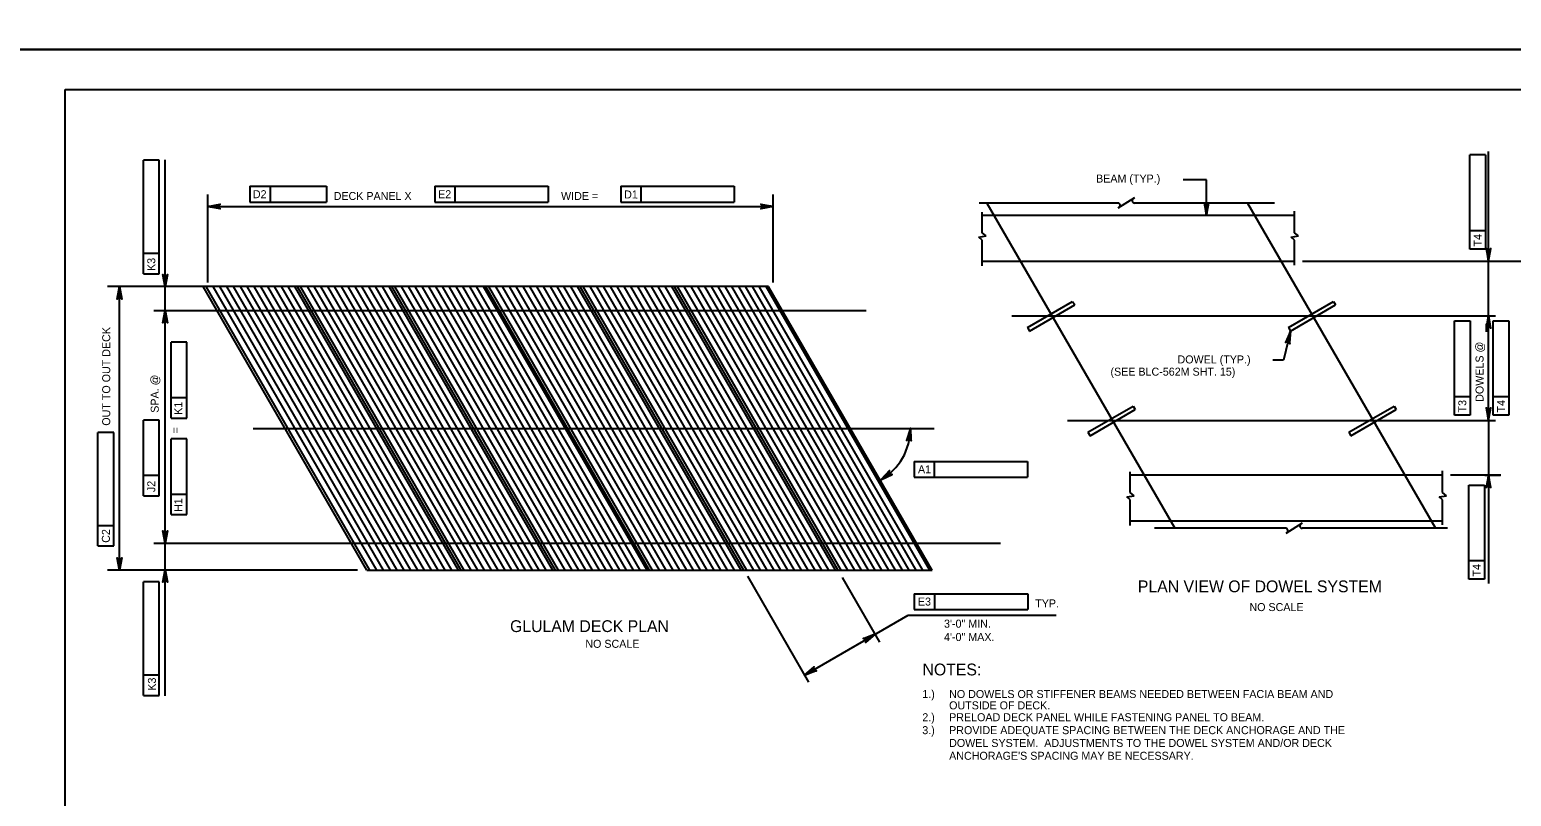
# Model space of a CAD drawing. Extents: x 638263 to 640391, y 293683 to 298655.
# Drawn here: x 639303 to 639859, y 295185 to 295473 of the extents above; entities that cross this region are included whole.
import ezdxf

# ---------------------------------------------------------------- set-up
doc = ezdxf.new("R2010")
doc.units = 0
for name, color, linetype in [('2', 7, 'Continuous'), ('3', 7, 'Continuous'), ('4', 7, 'Continuous'), ('5', 7, 'Continuous'), ('PLT-BNDY', 7, 'Continuous')]:
    doc.layers.add(name, color=color, linetype=linetype)

# ---------------------------------------------------------------- blocks, each defined once
blk = doc.blocks.new('D')
at = {"layer": '3'}
for p, q in [((-0.48575, 0.574125), (-0.574125, 0.48575)), ((0.52325, -0.6115), (-0.574125, 0.48575)), ((0.6115, -0.52325), (-0.48575, 0.574125)), ((0.6115, -0.52325), (0.52325, -0.6115))]:
    blk.add_line(p, q, dxfattribs=at)

msp = doc.modelspace()

# ---------------------------------------------------------------- linework, layer by layer
at = {"layer": '2'}
for p, q in [((639316.46, 294886.46), (639316.46, 295450.46)), ((639316.46, 295450.46), (640102.46, 295450.46)), ((639661.97, 295407.94), (639732.45, 295286.01)), ((639759.81, 295407.94), (639830.29, 295286.01)), ((639580.19, 295376.61), (639368.22, 295376.61)), ((639429.59, 295270.31), (639368.22, 295376.61)), ((639464.92, 295270.31), (639403.55, 295376.61)), ((639500.25, 295270.31), (639438.88, 295376.61)), ((639535.58, 295270.31), (639474.2, 295376.61)), ((639570.9, 295270.31), (639509.53, 295376.61)), ((639606.23, 295270.31), (639544.86, 295376.61)), ((639641.56, 295270.31), (639580.19, 295376.61)), ((639429.59, 295270.31), (639641.56, 295270.31))]:
    msp.add_line(p, q, dxfattribs=at)
at = {"layer": '3'}
for p, q in [((639711.18, 295407.94), (639659.1, 295407.94)), ((639717.33, 295409.87), (639711.16, 295406)), ((639769.93, 295407.94), (639717.39, 295407.94)), ((639660.25, 295396.78), (639660.25, 295404.51)), ((639777.32, 295403.32), (639660.25, 295403.32)), ((639777.32, 295396.78), (639777.32, 295404.88)), ((639659.03, 295395.17), (639661.79, 295395.59)), ((639660.25, 295394.07), (639659.03, 295395.17)), ((639661.79, 295395.59), (639660.25, 295396.78)), ((639660.25, 295384.46), (639660.25, 295394.07)), ((639776.1, 295395.17), (639778.86, 295395.59)), ((639777.32, 295394.07), (639776.1, 295395.17)), ((639778.86, 295395.59), (639777.32, 295396.78)), ((639777.32, 295384.65), (639777.32, 295394.07)), ((639660.25, 295386.19), (639777.32, 295386.19)), ((639784.63, 295365), (639783.84, 295366.36)), ((639671.42, 295365.68), (639852.73, 295365.71)), ((639692.3, 295326.44), (639852.73, 295326.47)), ((639807.31, 295325.76), (639806.52, 295327.12)), ((639715.75, 295299.41), (639715.75, 295307.13)), ((639832.83, 295305.95), (639715.75, 295305.95)), ((639832.83, 295299.41), (639832.83, 295307.51)), ((639714.54, 295297.8), (639717.29, 295298.22)), ((639715.75, 295296.7), (639714.54, 295297.8)), ((639717.29, 295298.22), (639715.75, 295299.41)), ((639715.75, 295287.09), (639715.75, 295296.7)), ((639831.61, 295297.8), (639834.37, 295298.22)), ((639832.83, 295296.7), (639831.61, 295297.8)), ((639834.37, 295298.22), (639832.83, 295299.41)), ((639832.83, 295287.28), (639832.83, 295296.7)), ((639715.75, 295288.82), (639832.83, 295288.82)), ((639774.08, 295286.01), (639724.93, 295286.01)), ((639780.23, 295287.94), (639774.07, 295284.07)), ((639834.78, 295286.01), (639780.3, 295286.01))]:
    msp.add_line(p, q, dxfattribs=at)
for centre, start, end in [((639711.09, 295407.03), 302.1328, 84.6714), ((639717.4, 295408.85), 120, 270), ((639774, 295285.1), 302.1328, 84.6714), ((639780.3, 295286.92), 120, 270)]:
    msp.add_arc(centre, 0.909, start, end, dxfattribs=at)
at = {"layer": '4'}
for p, q in [((639850.12, 295392.21), (639850.12, 295427.29)), ((639351.66, 295423.96), (639345.75, 295423.97)), ((639345.75, 295389.01), (639345.75, 295423.97)), ((639351.66, 295381.44), (639351.66, 295423.96)), ((639353.96, 295223.23), (639353.96, 295424.2)), ((639843.09, 295397.57), (639843.09, 295425.98)), ((639849, 295425.98), (639843.09, 295425.98)), ((639849, 295425.98), (639849, 295390.68)), ((639744.44, 295416.65), (639735.64, 295416.65)), ((639369.91, 295378.18), (639369.91, 295411.09)), ((639385.71, 295414.22), (639393.27, 295414.22)), ((639385.71, 295414.22), (639385.71, 295408.31)), ((639393.27, 295414.22), (639393.27, 295408.31)), ((639393.27, 295414.22), (639414.37, 295414.22)), ((639414.37, 295414.22), (639414.37, 295408.31)), ((639454.98, 295414.22), (639462.54, 295414.22)), ((639454.98, 295414.22), (639454.98, 295408.31)), ((639462.54, 295414.22), (639462.54, 295408.31)), ((639462.54, 295414.22), (639497.5, 295414.22)), ((639497.5, 295414.22), (639497.5, 295408.31)), ((639524.76, 295414.22), (639524.76, 295408.31)), ((639524.76, 295414.22), (639532.32, 295414.22)), ((639532.32, 295414.22), (639532.32, 295408.31)), ((639532.32, 295414.22), (639567.28, 295414.22)), ((639567.28, 295414.22), (639567.28, 295408.31)), ((639581.88, 295378.18), (639581.88, 295411.09)), ((639369.91, 295406.59), (639581.88, 295406.59)), ((639385.71, 295408.31), (639414.37, 295408.31)), ((639454.98, 295408.31), (639497.5, 295408.31)), ((639524.76, 295408.31), (639567.28, 295408.31)), ((639843.09, 295390.68), (639843.09, 295397.57)), ((639849, 295397.57), (639843.09, 295397.57)), ((639345.75, 295381.45), (639345.75, 295389.01)), ((639351.66, 295389.01), (639345.75, 295389.01)), ((639849, 295390.68), (639843.09, 295390.68)), ((639850.12, 295365.71), (639850.12, 295392.21)), ((639780.38, 295386.19), (639881.41, 295386.19)), ((639851.67, 295386.21), (639854.62, 295386.21)), ((639345.75, 295381.45), (639351.66, 295381.44)), ((639435.3, 295376.61), (639332.28, 295376.61)), ((639336.78, 295270.31), (639336.78, 295376.61)), ((639349.67, 295367.65), (639616.76, 295367.65)), ((639837.32, 295328.44), (639837.32, 295363.74)), ((639837.32, 295363.74), (639843.22, 295363.74)), ((639843.22, 295363.74), (639843.22, 295328.44)), ((639849.26, 295362.7), (639849.26, 295359.7)), ((639850.12, 295326.46), (639850.12, 295365.7)), ((639850.32, 295365.7), (639852.73, 295365.7)), ((639850.32, 295365.7), (639852.53, 295365.7)), ((639851.85, 295363.74), (639857.75, 295363.74)), ((639851.85, 295335.33), (639851.85, 295363.74)), ((639857.75, 295363.74), (639857.75, 295328.44)), ((639362.01, 295355.74), (639356.11, 295355.75)), ((639356.11, 295334.74), (639356.11, 295355.75)), ((639362.01, 295327.34), (639362.01, 295355.74)), ((639773.29, 295348.97), (639769.27, 295348.97)), ((639362.01, 295334.9), (639356.11, 295334.9)), ((639356.11, 295327.34), (639356.11, 295334.74)), ((639843.22, 295335.33), (639837.32, 295335.33)), ((639851.85, 295328.44), (639851.85, 295335.33)), ((639857.75, 295335.33), (639851.85, 295335.33)), ((639356.11, 295327.34), (639362.01, 295327.34)), ((639843.22, 295328.44), (639837.32, 295328.44)), ((639850.12, 295329.46), (639850.12, 295332.46)), ((639857.75, 295328.44), (639851.85, 295328.44)), ((639334.64, 295321.89), (639328.73, 295321.9)), ((639328.73, 295286.94), (639328.73, 295321.9)), ((639334.64, 295279.37), (639334.64, 295321.89)), ((639351.66, 295326.57), (639345.75, 295326.58)), ((639345.75, 295305.73), (639345.75, 295326.58)), ((639351.66, 295298.17), (639351.66, 295326.57)), ((639386.9, 295323.46), (639642.27, 295323.46)), ((639850.12, 295326.47), (639850.12, 295265.26)), ((639850.3, 295326.46), (639852.32, 295326.46)), ((639362.01, 295319.51), (639356.11, 295319.52)), ((639356.11, 295298.68), (639356.11, 295319.52)), ((639362.01, 295291.11), (639362.01, 295319.51)), ((639634.76, 295311.06), (639642.33, 295311.06)), ((639634.76, 295311.06), (639634.76, 295305.15)), ((639642.33, 295311.06), (639642.33, 295305.15)), ((639642.33, 295311.06), (639677.28, 295311.06)), ((639677.28, 295311.06), (639677.28, 295305.15)), ((639345.75, 295298.17), (639345.75, 295305.73)), ((639351.66, 295305.73), (639345.75, 295305.73)), ((639634.76, 295305.15), (639677.28, 295305.15)), ((639854.8, 295305.95), (639835.83, 295305.95)), ((639848.76, 295305.95), (639854.62, 295305.95)), ((639842.72, 295266.92), (639842.72, 295302.22)), ((639842.72, 295302.22), (639848.62, 295302.22)), ((639848.62, 295302.22), (639848.62, 295266.92)), ((639345.75, 295298.17), (639351.66, 295298.17)), ((639356.11, 295291.11), (639356.11, 295298.68)), ((639362.01, 295298.67), (639356.11, 295298.68)), ((639356.11, 295291.11), (639362.01, 295291.11)), ((639328.73, 295279.38), (639328.73, 295286.94)), ((639334.64, 295286.93), (639328.73, 295286.94)), ((639328.73, 295279.38), (639334.64, 295279.37)), ((639349.67, 295280.37), (639667.14, 295280.37)), ((639848.62, 295273.81), (639842.72, 295273.81)), ((639426.1, 295270.31), (639332.28, 295270.31)), ((639572.24, 295268.01), (639595.2, 295228.26)), ((639607.79, 295267.61), (639621.82, 295243.34)), ((639848.62, 295266.92), (639842.72, 295266.92)), ((639351.66, 295265.88), (639345.75, 295265.88)), ((639345.75, 295230.92), (639345.75, 295265.88)), ((639351.66, 295223.36), (639351.66, 295265.88)), ((639634.83, 295261.48), (639642.39, 295261.48)), ((639634.83, 295261.48), (639634.83, 295255.58)), ((639642.39, 295261.48), (639642.39, 295255.58)), ((639642.39, 295261.48), (639677.35, 295261.48)), ((639677.35, 295261.48), (639677.35, 295255.58)), ((639634.83, 295255.58), (639677.35, 295255.58)), ((639593.63, 295230.97), (639632.5, 295253.42)), ((639632.5, 295253.42), (639687.96, 295253.42)), ((639345.75, 295223.36), (639345.75, 295230.92)), ((639351.66, 295230.92), (639345.75, 295230.92)), ((639345.75, 295223.36), (639351.66, 295223.36))]:
    msp.add_line(p, q, dxfattribs=at)
for points in [[(639744.44, 295403.32), (639744.44, 295416.65)], [(639369.91, 295406.59), (639374.57, 295407.46), (639374.21, 295407.22), (639374.02, 295406.9), (639373.97, 295406.59), (639374.02, 295406.28), (639374.21, 295405.97), (639374.57, 295405.72), (639369.91, 295406.59), (639374.21, 295405.97), (639374.02, 295406.28), (639369.91, 295406.59), (639373.97, 295406.59), (639374.02, 295406.9), (639369.91, 295406.59), (639374.21, 295407.22)], [(639581.88, 295406.59), (639577.22, 295405.72), (639577.57, 295405.97), (639577.76, 295406.28), (639577.81, 295406.59), (639577.76, 295406.9), (639577.57, 295407.22), (639577.22, 295407.46), (639581.88, 295406.59), (639577.57, 295407.22), (639577.76, 295406.9), (639581.88, 295406.59), (639577.81, 295406.59), (639577.76, 295406.28), (639581.88, 295406.59), (639577.57, 295405.97)], [(639744.44, 295403.32), (639745.31, 295407.98), (639745.06, 295407.62), (639744.75, 295407.43), (639744.44, 295407.38), (639744.12, 295407.43), (639743.81, 295407.62), (639743.56, 295407.98), (639744.44, 295403.32), (639743.81, 295407.62), (639744.12, 295407.43), (639744.44, 295403.32), (639744.44, 295407.38), (639744.75, 295407.43), (639744.44, 295403.32), (639745.06, 295407.62)], [(639850.12, 295386.19), (639850.99, 295390.85), (639850.75, 295390.5), (639850.43, 295390.31), (639850.12, 295390.26), (639849.81, 295390.31), (639849.5, 295390.5), (639849.25, 295390.85), (639850.12, 295386.19), (639849.5, 295390.5), (639849.81, 295390.31), (639850.12, 295386.19), (639850.12, 295390.26), (639850.43, 295390.31), (639850.12, 295386.19), (639850.75, 295390.5)], [(639353.96, 295376.5), (639353.08, 295381.16), (639353.33, 295380.8), (639353.65, 295380.61), (639353.96, 295380.56), (639354.27, 295380.61), (639354.58, 295380.8), (639354.83, 295381.16), (639353.96, 295376.5), (639354.58, 295380.8), (639354.27, 295380.61), (639353.96, 295376.5), (639353.96, 295380.56), (639353.65, 295380.61), (639353.96, 295376.5), (639353.33, 295380.8)], [(639336.78, 295376.61), (639337.66, 295371.95), (639337.41, 295372.31), (639337.1, 295372.5), (639336.78, 295372.55), (639336.47, 295372.5), (639336.16, 295372.31), (639335.91, 295371.95), (639336.78, 295376.61), (639336.16, 295372.31), (639336.47, 295372.5), (639336.78, 295376.61), (639336.78, 295372.55), (639337.1, 295372.5), (639336.78, 295376.61), (639337.41, 295372.31)], [(639353.96, 295367.65), (639354.83, 295362.99), (639354.58, 295363.35), (639354.27, 295363.53), (639353.96, 295363.58), (639353.65, 295363.53), (639353.33, 295363.35), (639353.08, 295362.99), (639353.96, 295367.65), (639353.33, 295363.35), (639353.65, 295363.53), (639353.96, 295367.65), (639353.96, 295363.58), (639354.27, 295363.53), (639353.96, 295367.65), (639354.58, 295363.35)], [(639850.12, 295365.71), (639849.25, 295361.05), (639849.5, 295361.41), (639849.81, 295361.59), (639850.12, 295361.64), (639850.43, 295361.59), (639850.75, 295361.41), (639850.99, 295361.05), (639850.12, 295365.71), (639850.75, 295361.41), (639850.43, 295361.59), (639850.12, 295365.71), (639850.12, 295361.64), (639849.81, 295361.59), (639850.12, 295365.71), (639849.5, 295361.41)], [(639775.88, 295359.94), (639773.29, 295348.97)], [(639775.88, 295359.94), (639773.96, 295355.6), (639774.28, 295355.9), (639774.63, 295356), (639774.94, 295355.98), (639775.24, 295355.86), (639775.5, 295355.61), (639775.66, 295355.2), (639775.88, 295359.94), (639775.5, 295355.61), (639775.24, 295355.86), (639775.88, 295359.94), (639774.94, 295355.98), (639774.63, 295356), (639775.88, 295359.94), (639774.28, 295355.9)], [(639850.12, 295326.47), (639850.99, 295331.13), (639850.75, 295330.77), (639850.43, 295330.59), (639850.12, 295330.53), (639849.81, 295330.59), (639849.5, 295330.77), (639849.25, 295331.13), (639850.12, 295326.47), (639849.5, 295330.77), (639849.81, 295330.59), (639850.12, 295326.47), (639850.12, 295330.53), (639850.43, 295330.59), (639850.12, 295326.47), (639850.75, 295330.77)], [(639633.39, 295323.49), (639631.94, 295318.97), (639632.23, 295319.3), (639632.57, 295319.44), (639632.88, 295319.46), (639633.19, 295319.36), (639633.48, 295319.14), (639633.68, 295318.75), (639633.39, 295323.49), (639633.48, 295319.14), (639633.19, 295319.36), (639633.39, 295323.49), (639632.88, 295319.46), (639632.57, 295319.44), (639633.39, 295323.49), (639632.23, 295319.3)], [(639622.26, 295304.16), (639626.54, 295306.2), (639626.1, 295306.19), (639625.77, 295306.33), (639625.54, 295306.55), (639625.4, 295306.83), (639625.37, 295307.2), (639625.51, 295307.61), (639622.26, 295304.16), (639625.37, 295307.2), (639625.4, 295306.83), (639622.26, 295304.16), (639625.54, 295306.55), (639625.77, 295306.33), (639622.26, 295304.16), (639626.1, 295306.19)], [(639850.12, 295305.95), (639849.25, 295301.29), (639849.5, 295301.65), (639849.81, 295301.83), (639850.12, 295301.89), (639850.43, 295301.83), (639850.75, 295301.65), (639850.99, 295301.29), (639850.12, 295305.95), (639850.75, 295301.65), (639850.43, 295301.83), (639850.12, 295305.95), (639850.12, 295301.89), (639849.81, 295301.83), (639850.12, 295305.95), (639849.5, 295301.65)], [(639353.96, 295280.37), (639353.08, 295285.03), (639353.33, 295284.67), (639353.65, 295284.49), (639353.96, 295284.43), (639354.27, 295284.49), (639354.58, 295284.67), (639354.83, 295285.03), (639353.96, 295280.37), (639354.58, 295284.67), (639354.27, 295284.49), (639353.96, 295280.37), (639353.96, 295284.43), (639353.65, 295284.49), (639353.96, 295280.37), (639353.33, 295284.67)], [(639336.78, 295270.31), (639335.91, 295274.97), (639336.16, 295274.62), (639336.47, 295274.43), (639336.78, 295274.38), (639337.1, 295274.43), (639337.41, 295274.62), (639337.66, 295274.97), (639336.78, 295270.31), (639337.41, 295274.62), (639337.1, 295274.43), (639336.78, 295270.31), (639336.78, 295274.38), (639336.47, 295274.43), (639336.78, 295270.31), (639336.16, 295274.62)], [(639353.96, 295270.43), (639354.83, 295265.77), (639354.58, 295266.12), (639354.27, 295266.31), (639353.96, 295266.36), (639353.65, 295266.31), (639353.33, 295266.12), (639353.08, 295265.77), (639353.96, 295270.43), (639353.33, 295266.12), (639353.65, 295266.31), (639353.96, 295270.43), (639353.96, 295266.36), (639354.27, 295266.31), (639353.96, 295270.43), (639354.58, 295266.12)], [(639620.12, 295246.27), (639616.52, 295243.19), (639616.71, 295243.58), (639616.71, 295243.95), (639616.6, 295244.24), (639616.4, 295244.49), (639616.08, 295244.66), (639615.65, 295244.7), (639620.12, 295246.27), (639616.08, 295244.66), (639616.4, 295244.49), (639620.12, 295246.27), (639616.6, 295244.24), (639616.71, 295243.95), (639620.12, 295246.27), (639616.71, 295243.58)], [(639593.63, 295230.97), (639597.23, 295234.06), (639597.05, 295233.67), (639597.04, 295233.3), (639597.15, 295233), (639597.35, 295232.76), (639597.67, 295232.58), (639598.11, 295232.55), (639593.63, 295230.97), (639597.67, 295232.58), (639597.35, 295232.76), (639593.63, 295230.97), (639597.15, 295233), (639597.04, 295233.3), (639593.63, 295230.97), (639597.05, 295233.67)]]:
    msp.add_lwpolyline(points, dxfattribs=at)
for points in [[(639744.44, 295403.32), (639744.4, 295403.44), (639744.46, 295403.44)], [(639850.62, 295362.7), (639849.62, 295362.7), (639850.12, 295365.7)], [(639775.88, 295359.94), (639775.88, 295359.82), (639775.82, 295359.83)]]:
    msp.add_lwpolyline(points, close=True, dxfattribs=at)
msp.add_arc((639611.11, 295323.46), 22.28, 299.9994, 0.0006, dxfattribs=at)
at = {"layer": '5'}
for p, q in [((639430.72, 295270.31), (639369.35, 295376.61)), ((639433.28, 295270.31), (639371.9, 295376.61)), ((639435.83, 295270.31), (639374.46, 295376.61)), ((639438.39, 295270.31), (639377.02, 295376.61)), ((639440.95, 295270.31), (639379.58, 295376.61)), ((639443.5, 295270.31), (639382.13, 295376.61)), ((639446.06, 295270.31), (639384.69, 295376.61)), ((639448.62, 295270.31), (639387.25, 295376.61)), ((639451.18, 295270.31), (639389.8, 295376.61)), ((639453.73, 295270.31), (639392.36, 295376.61)), ((639456.29, 295270.31), (639394.92, 295376.61)), ((639458.85, 295270.31), (639397.48, 295376.61)), ((639461.4, 295270.31), (639400.03, 295376.61)), ((639463.96, 295270.31), (639402.59, 295376.61)), ((639466.05, 295270.31), (639404.67, 295376.61)), ((639468.6, 295270.31), (639407.23, 295376.61)), ((639471.16, 295270.31), (639409.79, 295376.61)), ((639473.72, 295270.31), (639412.35, 295376.61)), ((639476.28, 295270.31), (639414.9, 295376.61)), ((639478.83, 295270.31), (639417.46, 295376.61)), ((639481.39, 295270.31), (639420.02, 295376.61)), ((639483.95, 295270.31), (639422.57, 295376.61)), ((639486.5, 295270.31), (639425.13, 295376.61)), ((639489.06, 295270.31), (639427.69, 295376.61)), ((639491.62, 295270.31), (639430.25, 295376.61)), ((639494.18, 295270.31), (639432.8, 295376.61)), ((639496.73, 295270.31), (639435.36, 295376.61)), ((639499.29, 295270.31), (639437.92, 295376.61)), ((639501.37, 295270.31), (639440, 295376.61)), ((639503.93, 295270.31), (639442.56, 295376.61)), ((639506.49, 295270.31), (639445.12, 295376.61)), ((639509.05, 295270.31), (639447.67, 295376.61)), ((639511.6, 295270.31), (639450.23, 295376.61)), ((639514.16, 295270.31), (639452.79, 295376.61)), ((639516.72, 295270.31), (639455.35, 295376.61)), ((639519.27, 295270.31), (639457.9, 295376.61)), ((639521.83, 295270.31), (639460.46, 295376.61)), ((639524.39, 295270.31), (639463.02, 295376.61)), ((639526.95, 295270.31), (639465.57, 295376.61)), ((639529.5, 295270.31), (639468.13, 295376.61)), ((639532.06, 295270.31), (639470.69, 295376.61)), ((639534.62, 295270.31), (639473.25, 295376.61)), ((639536.7, 295270.31), (639475.33, 295376.61)), ((639539.26, 295270.31), (639477.89, 295376.61)), ((639541.82, 295270.31), (639480.45, 295376.61)), ((639544.37, 295270.31), (639483, 295376.61)), ((639546.93, 295270.31), (639485.56, 295376.61)), ((639549.49, 295270.31), (639488.12, 295376.61)), ((639552.05, 295270.31), (639490.67, 295376.61)), ((639554.6, 295270.31), (639493.23, 295376.61)), ((639557.16, 295270.31), (639495.79, 295376.61)), ((639559.72, 295270.31), (639498.35, 295376.61)), ((639562.27, 295270.31), (639500.9, 295376.61)), ((639564.83, 295270.31), (639503.46, 295376.61)), ((639567.39, 295270.31), (639506.02, 295376.61)), ((639569.95, 295270.31), (639508.57, 295376.61)), ((639572.03, 295270.31), (639510.66, 295376.61)), ((639574.59, 295270.31), (639513.22, 295376.61)), ((639577.15, 295270.31), (639515.77, 295376.61)), ((639579.7, 295270.31), (639518.33, 295376.61)), ((639582.26, 295270.31), (639520.89, 295376.61)), ((639584.82, 295270.31), (639523.45, 295376.61)), ((639587.38, 295270.31), (639526, 295376.61)), ((639589.93, 295270.31), (639528.56, 295376.61)), ((639592.49, 295270.31), (639531.12, 295376.61)), ((639595.05, 295270.31), (639533.67, 295376.61)), ((639597.6, 295270.31), (639536.23, 295376.61)), ((639600.16, 295270.31), (639538.79, 295376.61)), ((639602.72, 295270.31), (639541.35, 295376.61)), ((639605.28, 295270.31), (639543.9, 295376.61)), ((639607.36, 295270.31), (639545.99, 295376.61)), ((639609.92, 295270.31), (639548.55, 295376.61)), ((639612.48, 295270.31), (639551.1, 295376.61)), ((639615.03, 295270.31), (639553.66, 295376.61)), ((639617.59, 295270.31), (639556.22, 295376.61)), ((639620.15, 295270.31), (639558.77, 295376.61)), ((639622.7, 295270.31), (639561.33, 295376.61)), ((639625.26, 295270.31), (639563.89, 295376.61)), ((639627.82, 295270.31), (639566.45, 295376.61)), ((639630.38, 295270.31), (639569, 295376.61)), ((639632.93, 295270.31), (639571.56, 295376.61)), ((639635.49, 295270.31), (639574.12, 295376.61)), ((639638.05, 295270.31), (639576.67, 295376.61)), ((639640.6, 295270.31), (639579.23, 295376.61))]:
    msp.add_line(p, q, dxfattribs=at)
at = {"layer": 'PLT-BNDY'}
for points in [[(639276.46, 296059.46), (640117.46, 296059.46), (640117.46, 295465.46), (639276.46, 295465.46)], [(639276.46, 295465.46), (640117.46, 295465.46), (640117.46, 294871.46), (639276.46, 294871.46)]]:
    msp.add_lwpolyline(points, close=True, dxfattribs=at)

# ---------------------------------------------------------------- block references
at = {"layer": '4', "xscale": 12.59905511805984, "yscale": -12.599055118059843, "rotation": 165.02915150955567}
for p in [(639686.4, 295365.68), (639784.24, 295365.68), (639709.08, 295326.44), (639806.92, 295326.44)]:
    msp.add_blockref('D', p, dxfattribs=at)

# ---------------------------------------------------------------- texts
at = {"layer": '4'}
for s, height, p in [('BEAM (TYP.)', 3, (639702.98, 295415.62)), ('DECK PANEL X', 3, (639417.11, 295409.09)), ('WIDE =', 3, (639502.36, 295409.09)), ('DOWEL (TYP.)', 3, (639733.51, 295347.81)), ('(SEE BLC-562M SHT. 15)', 3, (639708.38, 295343.22)), ('PLAN VIEW OF DOWEL SYSTEM', 4.4292, (639718.65, 295262.01)), ('NO SCALE', 3, (639760.49, 295254.96)), ('GLULAM DECK PLAN', 4.4292, (639483.24, 295247.09)), ('NO SCALE', 3, (639511.47, 295241.19)), ('NOTES:', 4.429, (639637.9, 295230.84)), ('1.)', 3, (639637.82, 295222.36)), ('NO DOWELS OR STIFFENER BEAMS NEEDED BETWEEN FACIA BEAM AND ', 3, (639647.88, 295222.36)), ('2.)', 3, (639637.82, 295213.66)), ('OUTSIDE OF DECK.', 3, (639647.88, 295218.11)), ('PRELOAD DECK PANEL WHILE FASTENING PANEL TO BEAM.', 3, (639647.88, 295213.66)), ('3.)', 3, (639637.82, 295208.81)), ('PROVIDE ADEQUATE SPACING BETWEEN THE DECK ANCHORAGE AND THE ', 3, (639647.88, 295208.81)), ('DOWEL SYSTEM.  ADJUSTMENTS TO THE DOWEL SYSTEM AND/OR DECK', 3, (639647.88, 295204.01)), ("ANCHORAGE'S SPACING MAY BE NECESSARY.", 3, (639647.88, 295199.21))]:
    msp.add_text(s, height=height, dxfattribs=at).set_placement(p)
for s, rotation, p in [('D2', 359.9382, (639386.8, 295409.76)), ('E2', 359.9382, (639456.27, 295409.76)), ('D1', 359.9382, (639526.01, 295409.65)), ('T4', 90, (639847.57, 295391.66)), ('K3', 89.9382, (639350.21, 295382.47)), ('OUT TO OUT DECK', 90, (639333.32, 295324.46)), ('DOWELS @', 90, (639848.27, 295333.41)), ('SPA. @', 90, (639351.51, 295329.31)), ('K1', 89.9382, (639360.32, 295328.54)), ('T3', 90, (639841.79, 295329.42)), ('T4', 90, (639856.33, 295329.42)), ('=', 90, (639359.24, 295321.55)), ('A1', 359.9382, (639636.2, 295306.61)), ('J2', 89.9382, (639350.21, 295299.56)), ('H1', 89.9382, (639360.32, 295292.11)), ('C2', 89.9382, (639333.19, 295280.56)), ('T4', 90, (639847.2, 295267.9)), ('E3', 359.9382, (639636.17, 295257.03)), ('TYP.', 359.9382, (639680.17, 295256.34)), ('3\'-0" MIN.', 359.9382, (639645.96, 295248.74)), ('4\'-0" MAX.', 359.9382, (639645.96, 295243.74)), ('K3', 89.9382, (639350.45, 295225.11))]:
    msp.add_text(s, height=3, rotation=rotation, dxfattribs=at).set_placement(p)

doc.saveas('drawing.dxf')
